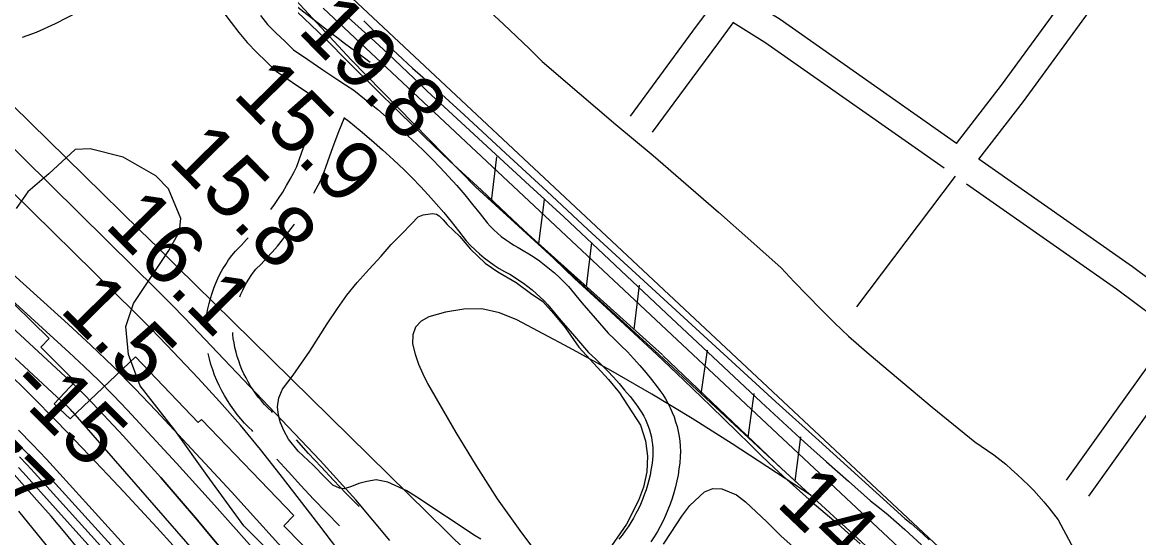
# Model space of a CAD drawing. Extents: x 3598634 to 3636690, y 517270 to 542944.
# Drawn here: x 3630127 to 3631348, y 533251 to 533815 of the extents above; entities that cross this region are included whole.
import ezdxf

# ---------------------------------------------------------------- set-up
doc = ezdxf.new("R2010")
doc.units = 0
for name, color, linetype in [('V-FLOD-BASE', 7, 'Continuous'), ('V-LEVE-TOET', 7, 'Continuous'), ('V-RIVR-EDGE', 7, 'Continuous'), ('V-RIVR-RANG', 7, 'Continuous'), ('V-ROAD-CNTR', 7, 'Continuous'), ('V-RRAP-FSHR', 7, 'Continuous'), ('V-RRAP-RVMT', 7, 'Continuous'), ('V-SITE-VEGE', 7, 'Continuous'), ('V-SURV-LINE', 7, 'Continuous'), ('V-TOPO-DPTH', 7, 'Continuous'), ('V-TOPO-MAJR', 7, 'Continuous'), ('V-TOPO-MINR', 7, 'Continuous'), ('V-TOPO-WATR', 7, 'Continuous')]:
    doc.layers.add(name, color=color, linetype=linetype)

msp = doc.modelspace()

# ---------------------------------------------------------------- linework, layer by layer
at = {"layer": 'V-FLOD-BASE'}
msp.add_lwpolyline([(3630483.6, 533819.9), (3630498.2, 533806.8), (3630512.8, 533793.5), (3630527.2, 533780.1), (3630541.6, 533766.6), (3630555.8, 533753), (3630569.9, 533739.3), (3630607.1, 533704.8), (3630644.5, 533670.3), (3630681.9, 533636), (3630719.3, 533601.6), (3630775.5, 533548.7), (3630831.8, 533495.9), (3630888.2, 533443.1), (3630911.6, 533420.9), (3630935.1, 533398.8), (3630958.8, 533376.9), (3630982.7, 533355.2), (3631006.7, 533333.6), (3631030.8, 533312.2), (3631055, 533290.9), (3631064.6, 533283.3), (3631074.1, 533275.5), (3631083.4, 533267.5), (3631092.5, 533259.4), (3631101.6, 533251.1), (3631110.5, 533242.7)], dxfattribs=at)
at = {"layer": 'V-LEVE-TOET'}
for points in [[(3630420.3, 533832.8), (3630458, 533797.1), (3630485, 533769.9), (3630512.2, 533742.8), (3630539.5, 533715.9), (3630567.1, 533689.2), (3630594.8, 533662.7), (3630629.2, 533630.8), (3630663.3, 533598.8), (3630697.4, 533566.6), (3630731.2, 533534.2), (3630761.3, 533506.6), (3630791.2, 533478.8), (3630821, 533450.9), (3630850.6, 533422.8), (3630880.1, 533394.5), (3630909.4, 533366.1), (3630922.7, 533352.9), (3630936, 533339.9), (3630949.6, 533327), (3630963.3, 533314.3), (3630977.1, 533301.8), (3630991.1, 533289.5), (3631005.3, 533277.3), (3631019.6, 533265.3), (3631043.7, 533243.6)], [(3630638.8, 533826), (3630653.3, 533812.6), (3630667.5, 533799.2), (3630681.7, 533785.5), (3630695.7, 533771.7), (3630736, 533737.2), (3630776.4, 533702.9), (3630817.1, 533668.8), (3630852.9, 533637.8), (3630888.5, 533606.7), (3630924, 533575.4), (3630957.1, 533546)], [(3630957.1, 533546), (3630971.4, 533530.6), (3630985.9, 533515.5), (3631000.6, 533500.5), (3631015.5, 533485.8), (3631030.6, 533471.2), (3631053.3, 533451.5), (3631076.2, 533432), (3631099.2, 533412.6), (3631122.3, 533393.4), (3631145.5, 533374.4), (3631168.8, 533355.4), (3631175.9, 533350.8), (3631182.8, 533346.1), (3631189.6, 533341.1), (3631196.2, 533336), (3631202.8, 533330.8), (3631209.2, 533325.3), (3631215.4, 533319.7), (3631221.6, 533314), (3631227.5, 533308.1), (3631233.4, 533302.1), (3631239.1, 533295.9), (3631244.6, 533289.6), (3631250, 533283.2), (3631255.2, 533276.6), (3631260.2, 533269.9), (3631339.7, 533121.3)]]:
    msp.add_lwpolyline(points, dxfattribs=at)
at = {"layer": 'V-RIVR-EDGE'}
msp.add_lwpolyline([(3630416.5, 533216.6), (3630369.4, 533263.3), (3630329.1, 533318.5), (3630293.7, 533368.2), (3630255.8, 533416.7), (3630243, 533451.1), (3630240.1, 533481.7), (3630248.7, 533506.8), (3630287.4, 533564.9), (3630299.1, 533585.8), (3630300.4, 533599.8), (3630287, 533632.3), (3630272.9, 533646.5), (3630237.4, 533666.8), (3630201.3, 533676.1), (3630184.8, 533675.5), (3630155.9, 533648.6), (3630133.2, 533629.1), (3630120.3, 533610.7)], dxfattribs=at)
at = {"layer": 'V-ROAD-CNTR'}
msp.add_line((3631147.6, 533646.3), (3631039.7, 533503.1), dxfattribs=at)
for points in [[(3631148.9, 533682), (3631198.1, 533745.9), (3631337.3, 533936.7), (3631574.2, 534265.5), (3631602.9, 534304.8)], [(3631173.5, 533664.8), (3631222.1, 533727.9), (3631361.6, 533919.1), (3631598.5, 534247.8), (3631627.1, 534287.1)], [(3630889.6, 533844.6), (3630887.8, 533842.2), (3630864.2, 533810.3), (3630828, 533761.1), (3630791.8, 533712)], [(3631148.9, 533682), (3630955.9, 533817.5), (3630922.3, 533838.4)], [(3630347.4, 533825.1), (3630355.6, 533814.2), (3630363.9, 533803.5), (3630372.9, 533792.3), (3630383.4, 533781.7), (3630393.6, 533771.7), (3630404.7, 533761.2), (3630422.1, 533749.1), (3630438.8, 533737.6), (3630453.4, 533728)], [(3630387.5, 533822.1), (3630395.3, 533812.3), (3630404.5, 533803), (3630414.4, 533793.4), (3630423.7, 533784.6), (3630439.2, 533773.7), (3630455.6, 533762.5), (3630472.1, 533751.5), (3630480.6, 533746), (3630489.5, 533740.2), (3630503, 533729.5), (3630515.8, 533719), (3630528.4, 533708.2), (3630540.9, 533697.3), (3630553.2, 533686.2), (3630565.4, 533674.7), (3630575, 533665.2), (3630584.2, 533655.5), (3630593.3, 533645.7), (3630602.2, 533635.8), (3630610.9, 533625.6), (3630619.4, 533615.3), (3630627.8, 533604.9), (3630635.4, 533595), (3630638.8, 533591.3), (3630642.8, 533587.5), (3630646.8, 533583.8), (3630651, 533580.3), (3630655.4, 533576.9), (3630659.9, 533573.8), (3630664.5, 533570.8), (3630669.3, 533568), (3630675, 533564.8), (3630681, 533561.3), (3630686.9, 533557.5), (3630692.7, 533553.5), (3630698.3, 533549.3), (3630703.8, 533544.9), (3630709.2, 533540.3), (3630714.3, 533535.6), (3630719.3, 533530.6), (3630724.3, 533525.4), (3630739, 533507.7), (3630753.6, 533490.6), (3630767.9, 533474.2), (3630774.6, 533468), (3630781.8, 533461), (3630788.9, 533453.8), (3630795.7, 533446.5), (3630802.4, 533439), (3630809, 533431.3), (3630815.3, 533423.5), (3630821.4, 533415.7), (3630824.5, 533411.6), (3630827.6, 533407.1), (3630830.6, 533402.4), (3630833.3, 533397.7), (3630835.7, 533392.7), (3630838, 533387.7), (3630840, 533382.6), (3630841.7, 533377.4), (3630843.2, 533372.1), (3630844.5, 533366.8), (3630845.4, 533361.4), (3630846.2, 533356), (3630846.7, 533350.5), (3630846.9, 533345), (3630846.8, 533339.2), (3630846.2, 533332.2), (3630845.3, 533325.7), (3630844.3, 533319.1), (3630843, 533312.6), (3630841.5, 533306.2), (3630839.7, 533299.7), (3630837.8, 533293.4), (3630835.6, 533287.1), (3630833.3, 533280.9), (3630830.7, 533274.8), (3630827.9, 533268.8), (3630824.9, 533262.9), (3630821.7, 533257.1), (3630818.3, 533251.4), (3630814.7, 533245.8)], [(3630500.7, 533816.1), (3630511, 533805.5), (3630521.5, 533795), (3630532.2, 533784.6), (3630543, 533774.5), (3630553.9, 533764.5), (3630565.1, 533754.7), (3630610.4, 533713.2), (3630655.6, 533671.5), (3630700.6, 533629.8), (3630745.5, 533587.8), (3630951.2, 533399.2), (3630998.4, 533356.8), (3631045.4, 533314.3), (3631092.3, 533271.6), (3631099.2, 533266), (3631106, 533260.2), (3631112.6, 533254.3), (3631119.1, 533248.2)], [(3630904.3, 533814.1), (3630888.4, 533792.4), (3630852.1, 533743.3), (3630815.9, 533694.2)], [(3631135.5, 533654.8), (3630939.3, 533792.5), (3630904.4, 533814.2)], [(3630445.9, 533627.6), (3630446.3, 533628.4), (3630450.5, 533636.3), (3630454.9, 533644.9), (3630461.1, 533662.4), (3630467.2, 533678.8), (3630473.4, 533695.2), (3630479, 533709.4)], [(3630478.6, 533710.5), (3630484.1, 533706.2), (3630496.5, 533696), (3630508.8, 533685.5), (3630520.9, 533674.9), (3630532.9, 533664.1), (3630544.6, 533653.2), (3630553.5, 533644.2), (3630562.4, 533635), (3630571.1, 533625.6), (3630579.6, 533616), (3630588, 533606.3), (3630596.2, 533596.4), (3630604.1, 533586.4), (3630612.5, 533575.5), (3630617.4, 533570.3), (3630622.2, 533565.6), (3630627.2, 533561.1), (3630632.3, 533556.8), (3630637.6, 533552.8), (3630643.1, 533548.9), (3630648.7, 533545.3), (3630654.5, 533541.9), (3630660.2, 533538.8), (3630665.3, 533535.7), (3630670.3, 533532.5), (3630675.2, 533529.1), (3630680, 533525.5), (3630684.7, 533521.8), (3630689.2, 533517.9), (3630693.6, 533513.9), (3630697.8, 533509.7), (3630701.8, 533505.5), (3630716, 533488.3), (3630730.9, 533471), (3630746.4, 533453.3), (3630753.9, 533446.2), (3630760.7, 533439.7), (3630767.2, 533433.1), (3630773.6, 533426.2), (3630779.8, 533419.3), (3630785.9, 533412.1), (3630791.8, 533404.9), (3630797.6, 533397.3), (3630800.3, 533393.9), (3630802.6, 533390.5), (3630804.8, 533387.1), (3630806.8, 533383.5), (3630808.6, 533379.9), (3630810.3, 533376.2), (3630811.7, 533372.4), (3630813, 533368.5), (3630814.1, 533364.6), (3630815.1, 533360.7), (3630815.8, 533356.7), (3630816.4, 533352.6), (3630816.7, 533348.6), (3630816.9, 533344.5), (3630816.8, 533340.7), (3630816.4, 533335.5), (3630815.6, 533330), (3630814.7, 533324.4), (3630813.7, 533318.9), (3630812.4, 533313.5), (3630810.9, 533308.1), (3630809.3, 533302.7), (3630807.4, 533297.4), (3630805.4, 533292.2), (3630803.2, 533287), (3630800.9, 533281.9), (3630798.3, 533276.9), (3630795.6, 533272), (3630792.8, 533267.2), (3630789.7, 533262.5), (3630786.5, 533257.9), (3630783.2, 533253.4), (3630779.7, 533249)], [(3630399, 533609.7), (3630402.8, 533615.1), (3630407.4, 533621.9), (3630411.8, 533628.8), (3630416, 533635.8), (3630420.1, 533643), (3630423.9, 533650.2), (3630427.3, 533656.8), (3630432.9, 533672.6), (3630439.1, 533689.3), (3630442.8, 533699)], [(3631403, 533500.9), (3631341.4, 533546.9), (3631173.5, 533664.8)], [(3631385.5, 533476.6), (3631323.8, 533522.6), (3631160, 533637.6)], [(3630365, 533514.2), (3630366.2, 533517.2), (3630368.1, 533521.4), (3630370.2, 533525.6), (3630372.4, 533529.6), (3630374.8, 533533.6), (3630377.3, 533537.4), (3630380, 533541.1), (3630382.6, 533544.3), (3630388.1, 533549.9), (3630394.2, 533556.4), (3630400.2, 533563), (3630406, 533569.7), (3630411.7, 533576.6), (3630417.1, 533583.7), (3630422.4, 533590.8), (3630424.6, 533593.8)], [(3630328.5, 533491.8), (3630329, 533495.3), (3630330, 533501.1), (3630331.3, 533506.8), (3630332.8, 533512.4), (3630334.5, 533518), (3630336.4, 533523.5), (3630338.6, 533528.9), (3630341, 533534.3), (3630343.6, 533539.5), (3630346.4, 533544.6), (3630349.5, 533549.6), (3630352.7, 533554.5), (3630356.1, 533559.2), (3630360.1, 533564.2), (3630366.6, 533570.8), (3630372.2, 533576.7), (3630373.9, 533578.6)], [(3631385.5, 533476.6), (3631321.8, 533387.5), (3631268.9, 533313.3)], [(3630400.7, 533387.7), (3630400.1, 533388.5), (3630395.7, 533392.8), (3630392.1, 533396.4), (3630388.8, 533400.2), (3630385.5, 533404.1), (3630382.4, 533408.1), (3630379.5, 533412.3), (3630376.7, 533416.5), (3630374.1, 533420.9), (3630371.7, 533425.3), (3630369.4, 533429.9), (3630367.3, 533434.5), (3630365.4, 533439.2), (3630363.7, 533444), (3630362.1, 533448.8), (3630360.8, 533453.7), (3630359.6, 533458.6), (3630358.6, 533463.6), (3630357.8, 533468.6), (3630357.3, 533473), (3630357.4, 533475.2)], [(3630379.3, 533366.7), (3630378.3, 533367.9), (3630374.5, 533371.5), (3630370.2, 533376), (3630366, 533380.6), (3630362.1, 533385.4), (3630358.3, 533390.3), (3630354.7, 533395.4), (3630351.3, 533400.6), (3630348.1, 533406), (3630345.1, 533411.4), (3630342.3, 533417), (3630339.8, 533422.7), (3630337.4, 533428.4), (3630335.3, 533434.3), (3630333.4, 533440.2), (3630331.7, 533446.2), (3630330.3, 533452.1)], [(3631409.5, 533458.7), (3631346.2, 533370.1), (3631293.4, 533295.9)], [(3630495.4, 533284.7), (3630481.3, 533299), (3630467.5, 533313.4), (3630453.8, 533328), (3630440.2, 533342.8), (3630427, 533357.5)], [(3630474, 533263.6), (3630459.8, 533278.1), (3630445.7, 533292.8), (3630431.8, 533307.6), (3630418, 533322.6), (3630405.5, 533336.5)]]:
    msp.add_lwpolyline(points, dxfattribs=at)
at = {"layer": 'V-RRAP-FSHR'}
for p, q in [((3630640.1, 533618.9), (3630646, 533667.3)), ((3630692.1, 533572), (3630698.1, 533620.5)), ((3630744.2, 533525.2), (3630750.1, 533573.7)), ((3630796.2, 533478.4), (3630802.2, 533526.9)), ((3630869.7, 533407.6), (3630876.4, 533455.9)), ((3630921, 533360), (3630927.7, 533408.3)), ((3630972.4, 533312.5), (3630978.8, 533360.9))]:
    msp.add_line(p, q, dxfattribs=at)
for points in [[(3629590.7, 534598.6), (3629625.9, 534552.3), (3629672.7, 534535.8), (3629746.9, 534529.7), (3629797.7, 534482.8), (3629963.8, 534353.7), (3630086.2, 534245.2), (3630196.3, 534166.5), (3630237.7, 534127.6), (3630332.5, 533985.3), (3630398.3, 533869.5), (3630486.8, 533773.4), (3630623.1, 533634.2), (3630818.4, 533455.2)], [(3630611.1, 533646.4), (3630623.1, 533634.2), (3630827.3, 533450.5)], [(3630818.4, 533455.2), (3630957.3, 533326.3), (3631067.4, 533225.4), (3631108.6, 533188.9), (3631135.9, 533137.7), (3631230.2, 532957.4), (3631328, 532787.8), (3631390.9, 532677.3), (3631425.4, 532632.4), (3631475.2, 532576), (3631524.1, 532510.9), (3631671, 532281.3), (3631867.7, 531998.6), (3632023.6, 531763.6)], [(3630827.6, 533450), (3630957.3, 533326.3), (3630976.5, 533308.8)]]:
    msp.add_lwpolyline(points, dxfattribs=at)
at = {"layer": 'V-RRAP-RVMT'}
for p, q in [((3630156.4, 533468.4), (3630055.8, 533567.1)), ((3630147.3, 533459), (3630156.4, 533468.4)), ((3630184.9, 533421.3), (3630147.3, 533459)), ((3630250.9, 533448.4), (3630179.5, 533380.6)), ((3630319.3, 533376.7), (3630250.9, 533448.4)), ((3630162, 533397.1), (3630184.9, 533421.3)), ((3630179.5, 533380.6), (3630162, 533397.1)), ((3630322.9, 533380), (3630319.3, 533376.7)), ((3630424, 533274.7), (3630322.9, 533380)), ((3630413.1, 533263.6), (3630424, 533274.7)), ((3630499.9, 533175.1), (3630413.1, 533263.6))]:
    msp.add_line(p, q, dxfattribs=at)
at = {"layer": 'V-SITE-VEGE'}
for p, q in [((3630857.1, 533285.7), (3630873.1, 533300.7)), ((3630873.1, 533300.7), (3630882.2, 533304.5)), ((3630882.2, 533304.5), (3630892.3, 533303.8)), ((3630892.3, 533303.8), (3630908.1, 533297.3)), ((3630908.1, 533297.3), (3630918.2, 533289.6)), ((3630848.3, 533274.2), (3630857.1, 533285.7)), ((3630918.2, 533289.6), (3630941.3, 533268)), ((3630836.8, 533256), (3630848.3, 533274.2)), ((3630941.3, 533268), (3630957, 533252.1)), ((3630828.5, 533243.4), (3630836.8, 533256)), ((3630957, 533252.1), (3630976.6, 533235))]:
    msp.add_line(p, q, dxfattribs=at)
for points in [[(3630112.8, 534102.7), (3630138.9, 534085.9), (3630162.4, 534070.5), (3630200.1, 534033.1), (3630220.4, 534013.5), (3630231, 533988.8), (3630232.8, 533950.7), (3630230.6, 533924.4), (3630228.1, 533905.7), (3630220.9, 533883.1), (3630214.6, 533861.8), (3630205.3, 533843.1), (3630188.3, 533826), (3630162.9, 533813), (3630142.2, 533803.3), (3630126.9, 533797.8)], [(3630628.7, 533248.8), (3630622.3, 533252.5), (3630558.4, 533294.7), (3630547.5, 533301.7), (3630526.7, 533311.2), (3630514, 533313.7), (3630503.7, 533311.9), (3630495.2, 533309.7), (3630487.2, 533306.4), (3630479.1, 533303.9), (3630474, 533304.7), (3630466.8, 533308), (3630458, 533316.6), (3630445, 533330), (3630428.9, 533345.3), (3630418.1, 533358.3), (3630413.3, 533367.1), (3630409.4, 533376.3), (3630407.2, 533384.6), (3630406.3, 533393.9), (3630407.7, 533403.4), (3630411.6, 533413), (3630423.4, 533428.5), (3630441.4, 533454.6), (3630460.3, 533484.5), (3630471.8, 533501.3), (3630482, 533515.9), (3630493.2, 533529.8), (3630506.4, 533544.3), (3630519.4, 533558.5), (3630530.4, 533571.5), (3630542, 533583.1), (3630552.6, 533594), (3630560.2, 533601.6), (3630565.4, 533604), (3630575.7, 533605.3), (3630580.2, 533604.6), (3630583, 533602.9), (3630587.3, 533598.5), (3630591.9, 533593.3), (3630605.6, 533580.1), (3630617.3, 533566.2), (3630633.2, 533550.9), (3630647.1, 533541.3), (3630667.3, 533529.7), (3630682.9, 533518.2), (3630696.4, 533508.9), (3630708.3, 533495.5), (3630720.9, 533480.4), (3630735.7, 533458.9), (3630768.2, 533423.8), (3630780.4, 533409.1), (3630803.2, 533373.6), (3630808.6, 533356.4), (3630810.8, 533339.6), (3630810, 533322.4), (3630806.4, 533305.8), (3630801.1, 533291.1), (3630787.9, 533265.4), (3630771.5, 533241.6)]]:
    msp.add_lwpolyline(points, dxfattribs=at)
at = {"layer": 'V-SURV-LINE'}
for points in [[(3630476.6, 533852.1), (3631146.8, 533223.9)], [(3631126.3, 533202), (3630456.1, 533830.2)]]:
    msp.add_lwpolyline(points, dxfattribs=at)
at = {"layer": 'V-TOPO-DPTH'}
for points in [[(3630417.4, 533232.3), (3630355.7, 533300.7), (3630273.3, 533389.5), (3630250, 533413.9), (3630226.4, 533437.9), (3630202.1, 533461.3), (3630177.3, 533484.3), (3629380.6, 534204.9)], [(3629380.6, 534204.9), (3630177.3, 533484.3), (3630202.1, 533461.3), (3630226.4, 533437.9), (3630250, 533413.9), (3630273.3, 533389.5), (3630355.7, 533300.7), (3630417.4, 533232.3)], [(3630529, 533247.5), (3630491.8, 533291.8), (3630453, 533334.8), (3630333.6, 533460.6), (3630313, 533482.1), (3630292.3, 533503.5), (3630271.3, 533524.6), (3630250.2, 533545.6), (3630065.8, 533727)], [(3630359.3, 533220.9), (3630332.5, 533252.8), (3630318.5, 533269.6), (3630298.6, 533293), (3630278.5, 533316.3), (3630257.9, 533339.2), (3630237.2, 533362), (3630210.5, 533390.7), (3630202.8, 533398.8), (3630195, 533406.8), (3630187.1, 533414.6), (3630179, 533422.2), (3630016.5, 533572.5)], [(3630016.5, 533572.5), (3630179, 533422.2), (3630187.1, 533414.6), (3630195, 533406.8), (3630202.8, 533398.8), (3630210.5, 533390.7), (3630237.2, 533362), (3630257.9, 533339.2), (3630278.5, 533316.3), (3630298.6, 533293), (3630318.5, 533269.6), (3630332.5, 533252.8), (3630359.3, 533220.9)], [(3630107.9, 533434.7), (3630136.5, 533406.3), (3630164.9, 533377.6), (3630192.9, 533348.5), (3630220.7, 533319.2), (3630238.2, 533300.6), (3630274.3, 533261.6), (3630310, 533222.3), (3630345.3, 533182.6), (3630380.2, 533142.6), (3630646.8, 532833.2), (3630655.4, 532823.2), (3630664.1, 532813.1), (3630672.7, 532803.1), (3630681.3, 532793), (3631004, 532414.1), (3631067, 532340.2), (3631129.9, 532266.4), (3631192.9, 532192.6), (3631255.9, 532118.9)], [(3631255.9, 532118.9), (3631192.9, 532192.6), (3631129.9, 532266.4), (3631067, 532340.2), (3631004, 532414.1), (3630681.3, 532793), (3630672.7, 532803.1), (3630664.1, 532813.1), (3630655.4, 532823.2), (3630646.8, 532833.2), (3630380.2, 533142.6), (3630345.3, 533182.6), (3630310, 533222.3), (3630274.3, 533261.6), (3630238.2, 533300.6), (3630220.7, 533319.2), (3630192.9, 533348.5), (3630164.9, 533377.6), (3630136.5, 533406.3), (3630107.9, 533434.7)], [(3630122.7, 533368), (3630138.2, 533352.4), (3630153.3, 533336.5), (3630168.2, 533320.3), (3630633.3, 532806.6), (3630635.8, 532803.7), (3630637.1, 532802.2), (3630639.7, 532799), (3630642.8, 532795.3), (3630644.8, 532792.9), (3630645.8, 532791.9), (3630651.3, 532785.6), (3630654.5, 532782), (3630657.7, 532778.3), (3630660.9, 532774.6), (3630664.1, 532771), (3631322.4, 532011.4)], [(3631322.4, 532011.4), (3630664.1, 532771), (3630660.9, 532774.6), (3630657.7, 532778.3), (3630654.5, 532782), (3630651.3, 532785.6), (3630645.8, 532791.9), (3630644.8, 532792.9), (3630642.8, 532795.3), (3630639.7, 532799), (3630637.1, 532802.2), (3630635.8, 532803.7), (3630633.3, 532806.6), (3630168.2, 533320.3), (3630153.3, 533336.5), (3630138.2, 533352.4), (3630122.7, 533368)], [(3630118.6, 533356.7), (3630130.3, 533345), (3630141.7, 533333.1), (3630152.9, 533321), (3630477.7, 532963)], [(3630477.7, 532963), (3630152.9, 533321), (3630141.7, 533333.1), (3630130.3, 533345), (3630118.6, 533356.7)]]:
    msp.add_lwpolyline(points, dxfattribs=at)
at = {"layer": 'V-TOPO-MAJR'}
msp.add_lwpolyline([(3631317.1, 531966.7), (3631101.6, 532218.8), (3631022.3, 532311), (3630942.7, 532402.9), (3630862.5, 532494.3), (3630781.9, 532585.3), (3630644.9, 532739.1), (3630632.6, 532753), (3630620.3, 532767.1), (3630608.1, 532781.2), (3630596, 532795.3), (3630565.9, 532830.8), (3630538.8, 532862.8), (3630512, 532895), (3630485.4, 532927.4), (3630459, 532960), (3630452.2, 532968.4), (3630422.3, 533004.9), (3630391.9, 533041.2), (3630360.9, 533076.9), (3630329.5, 533112.2), (3630140.4, 533321.4), (3630132.2, 533330.2), (3630123.9, 533339)], dxfattribs=at)
at = {"layer": 'V-TOPO-MINR'}
for points in [[(3630783.4, 533068.1), (3630356.9, 533487.5), (3630336.6, 533507.4), (3630316.3, 533527.3), (3630296.1, 533547.3), (3630275.8, 533567.2), (3630255.5, 533587.1), (3630235.2, 533607), (3630214.9, 533626.9), (3630194.6, 533646.8), (3629449.4, 534378.7)], [(3630472.3, 533237.6), (3630451.2, 533265), (3630430.1, 533292.4), (3630409.1, 533319.8), (3630387.6, 533346.9), (3630365.6, 533373.6), (3630342.7, 533399.5), (3630319.4, 533425), (3630285.1, 533461.3), (3630276.5, 533470.3), (3630267.9, 533479.2), (3630259.1, 533488), (3630250.4, 533496.7), (3629464.2, 534270.3)], [(3631278.6, 532107.7), (3630700.4, 532792.3), (3630687.2, 532807.9), (3630673.9, 532823.5), (3630660.5, 532839), (3630647.1, 532854.4), (3630182.1, 533388.2), (3630181.6, 533388.7), (3630179.8, 533390.7), (3630177.2, 533393.3), (3630175.8, 533394.7), (3630175, 533395.3), (3629288.2, 534219.1)], [(3630507.6, 533770.6), (3630493.5, 533781), (3630486.4, 533786.2), (3630479.4, 533791.4), (3630472.5, 533796.7), (3630465.6, 533802), (3630109, 534078.5)], [(3630378.4, 533239.8), (3630337.4, 533286.2), (3630295.7, 533332.1), (3630241.9, 533390.1), (3630226.4, 533406.4), (3630210.7, 533422.4), (3630194.6, 533438), (3630178.2, 533453.3), (3629720.3, 533871.8)], [(3630529, 533247.5), (3630491.8, 533291.8), (3630453, 533334.8), (3630333.6, 533460.6), (3630313, 533482.1), (3630292.3, 533503.5), (3630271.3, 533524.6), (3630250.2, 533545.6), (3630065.8, 533727)], [(3630359.3, 533220.9), (3630332.5, 533252.8), (3630318.5, 533269.6), (3630298.6, 533293), (3630278.5, 533316.3), (3630257.9, 533339.2), (3630237.2, 533362), (3630210.5, 533390.7), (3630202.8, 533398.8), (3630195, 533406.8), (3630187.1, 533414.6), (3630179, 533422.2), (3630016.5, 533572.5)], [(3630990, 533296.7), (3630903.4, 533353.1), (3630859.8, 533380.8), (3630815.7, 533407.6), (3630770.9, 533433.4), (3630725.7, 533458.3), (3630668, 533489.1), (3630649.1, 533496.5), (3630629.8, 533500.9), (3630610, 533500.7), (3630589.9, 533497.4), (3630571.7, 533492.2), (3630563.2, 533487.3), (3630557, 533481), (3630554.3, 533472.5), (3630553.9, 533462.7), (3630556.8, 533451.4), (3630560.3, 533440.4), (3630565, 533429.8), (3630570.3, 533419.4), (3630601.2, 533365.5), (3630623.3, 533329), (3630646.5, 533293.1), (3630671.2, 533258.3), (3630696.9, 533224.2)], [(3631255.9, 532118.9), (3631192.9, 532192.6), (3631129.9, 532266.4), (3631067, 532340.2), (3631004, 532414.1), (3630681.3, 532793), (3630672.7, 532803.1), (3630664.1, 532813.1), (3630655.4, 532823.2), (3630646.8, 532833.2), (3630380.2, 533142.6), (3630345.3, 533182.6), (3630310, 533222.3), (3630274.3, 533261.6), (3630238.2, 533300.6), (3630220.7, 533319.2), (3630192.9, 533348.5), (3630164.9, 533377.6), (3630136.5, 533406.3), (3630107.9, 533434.7)], [(3631322.4, 532011.4), (3630664.1, 532771), (3630660.9, 532774.6), (3630657.7, 532778.3), (3630654.5, 532782), (3630651.3, 532785.6), (3630645.8, 532791.9), (3630644.8, 532792.9), (3630642.8, 532795.3), (3630639.7, 532799), (3630637.1, 532802.2), (3630635.8, 532803.7), (3630633.3, 532806.6), (3630168.2, 533320.3), (3630153.3, 533336.5), (3630138.2, 533352.4), (3630122.7, 533368)], [(3630477.7, 532963), (3630152.9, 533321), (3630141.7, 533333.1), (3630130.3, 533345), (3630118.6, 533356.7)], [(3631145.1, 532128.1), (3630644.3, 532686.4), (3630619.9, 532713.8), (3630595.8, 532741.2), (3630571.8, 532768.9), (3630548, 532796.7), (3630488.9, 532866.3), (3630436.1, 532929.2), (3630383.7, 532992.6), (3630332, 533056.6), (3630280.8, 533120.9), (3630203.7, 533219.1), (3630188.9, 533237.6), (3630173.8, 533255.9), (3630158.4, 533273.9), (3630142.8, 533291.7), (3630115.4, 533322.4)], [(3631202, 532081.1), (3631139, 532154.9), (3631075.7, 532228.4), (3631011.7, 532301.4), (3630947.4, 532374), (3630644.6, 532712.7), (3630626.3, 532733.4), (3630608, 532754.1), (3630590, 532775), (3630572, 532796), (3630527.4, 532848.5), (3630487.4, 532896), (3630447.8, 532943.8), (3630408.6, 532991.9), (3630369.7, 533040.2), (3630355.4, 533058.1), (3630317.2, 533105.1), (3630278.5, 533151.7), (3630238.9, 533197.6), (3630198.8, 533243), (3630127.9, 533321.9), (3630122.7, 533327.5)], [(3630122.9, 533279.7), (3630206.5, 533176.6), (3630261.7, 533109.1), (3630317.2, 533041.7), (3630373.1, 532974.8), (3630429.3, 532908.1), (3630523.2, 532797.4), (3630553, 532762.5), (3630583, 532727.8), (3630613.3, 532693.3), (3630643.8, 532659), (3630830.6, 532450), (3630909.8, 532361.4), (3630989.1, 532272.7), (3631068.4, 532184.1), (3631147.7, 532095.5)]]:
    msp.add_lwpolyline(points, dxfattribs=at)
at = {"layer": 'V-TOPO-WATR'}
msp.add_lwpolyline([(3630417.4, 533232.3), (3630355.7, 533300.7), (3630273.3, 533389.5), (3630250, 533413.9), (3630226.4, 533437.9), (3630202.1, 533461.3), (3630177.3, 533484.3), (3629380.6, 534204.9)], dxfattribs=at)

# ---------------------------------------------------------------- texts
at = {"layer": 'V-RIVR-RANG'}
for s, rotation, p in [('19.8', 314.6783, (3630426.9, 533804.7)), ('15.9', 314.6783, (3630355.8, 533734.4)), ('15.8', 314.6783, (3630285, 533663.7)), ('16.1', 314.6783, (3630215.8, 533591.5)), ('1.5', 314.6783, (3630166.5, 533499.1)), ('-15', 314.96, (3630109, 533414.6)), ('-77', 314.96, (3630027.3, 533354.9)), ('14.3', 316.3083, (3630950.2, 533286.6))]:
    msp.add_text(s, height=67, rotation=rotation, dxfattribs=at).set_placement(p)

doc.saveas('drawing.dxf')
